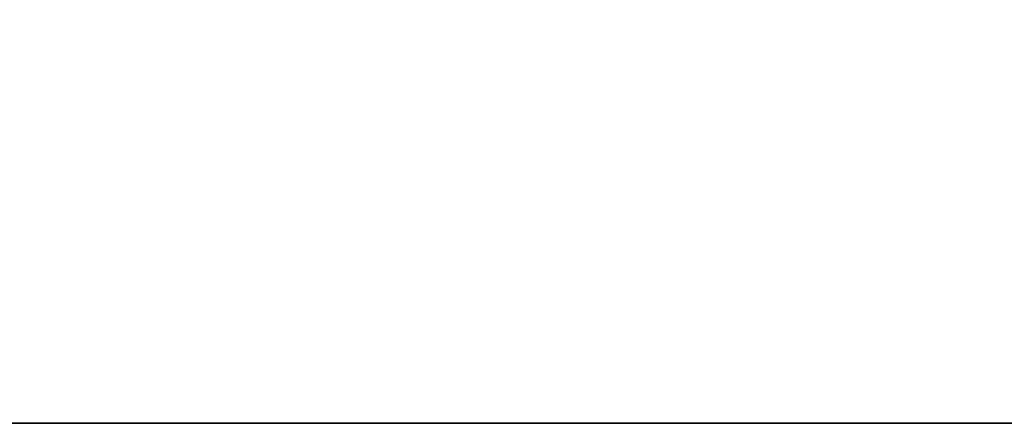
# Model space of a CAD drawing. Header units: millimetres. Extents: x -150 to 150, y -85 to 1149.
# Tile 295 of 656: x -77.325 to -76.35, y 1007.9 to 1008.3. Entities that reach past the tile are written whole.
import ezdxf

# ---------------------------------------------------------------- set-up
doc = ezdxf.new("R2010")
doc.units = ezdxf.units.MM
doc.header["$LTSCALE"] = 21.359881
doc.layers.add('9022', color=7, linetype='CONTINUOUS')
doc.layers.add('9025', color=7, linetype='CONTINUOUS')

msp = doc.modelspace()

# ---------------------------------------------------------------- linework, layer by layer
at = {"layer": '9022', "linetype": 'CONTINUOUS'}
for points in [[(-88.43379, 1007.9, 178.56739), (-68.39935, 1007.9, 166.25244), (-88.26112, 1007.9, 421.55761), (-88.43379, 1007.9, 178.56739)], [(-88.26112, 1007.9, 421.55761), (-68.39935, 1007.9, 166.25244), (-68.23326, 1007.9, 433.8322), (-88.26112, 1007.9, 421.55761)]]:
    msp.add_3dface(points, dxfattribs=at)
at = {"layer": '9025', "linetype": 'CONTINUOUS'}
for points in [[(-68.39935, 1007.9, 166.25244), (-88.43379, 1007.9, 178.56739), (-88.26112, 1009.4, 178.44239), (-68.39935, 1007.9, 166.25244)], [(-88.26112, 1007.9, 421.55761), (-68.39935, 1009.4, 433.74756), (-88.43379, 1009.4, 421.43261), (-88.26112, 1007.9, 421.55761)], [(-68.39935, 1007.9, 166.25244), (-88.26112, 1009.4, 178.44239), (-68.23326, 1009.4, 166.1678), (-68.39935, 1007.9, 166.25244)], [(-88.26112, 1007.9, 421.55761), (-68.23326, 1007.9, 433.8322), (-68.39935, 1009.4, 433.74756), (-88.26112, 1007.9, 421.55761)]]:
    msp.add_3dface(points, dxfattribs=at)

doc.saveas('drawing.dxf')
